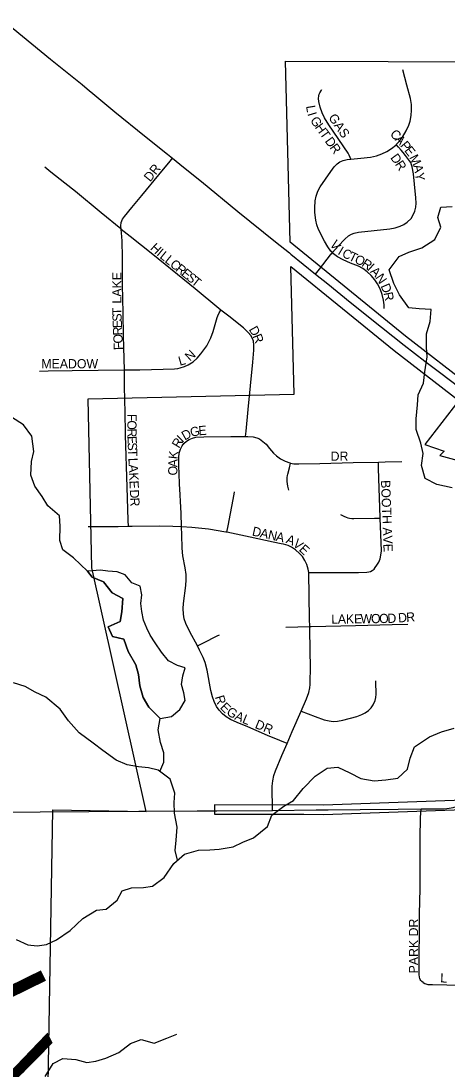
# Model space of a CAD drawing. Extents: x 1442749 to 1756758, y 235267 to 677782.
# Drawn here: x 1583491 to 1585804, y 527823 to 533509 of the extents above; entities that cross this region are included whole.
import ezdxf

# ---------------------------------------------------------------- set-up
doc = ezdxf.new("R2010")
doc.units = 0
for name, color, linetype in [('GM_X_City_Street', 7, 'Continuous'), ('GM_X_City_Street_Text', 7, 'Continuous'), ('GM_X_Corporation', 7, 'Continuous'), ('GM_X_Minor_Lake', 7, 'Continuous'), ('GM_X_Minor_River', 7, 'Continuous'), ('GM_X_Minor_River_Text', 7, 'Continuous'), ('GM_X_State_Route', 7, 'Continuous'), ('GM_X_Township_Subdivision', 7, 'Continuous'), ('GM_X_Township_Subdivision_Text', 7, 'Continuous'), ('GM_X_US_Route', 7, 'Continuous')]:
    doc.layers.add(name, color=color, linetype=linetype)

msp = doc.modelspace()

# ---------------------------------------------------------------- linework, layer by layer
at = {"layer": 'GM_X_City_Street'}
for points in [[(1585528.4, 532838.3), (1585544.7, 532854.8), (1585562.9, 532878.9), (1585582.9, 532913.3), (1585597.2, 532943.6), (1585604.4, 532966), (1585610, 532995.6), (1585612.1, 533025.6), (1585610.5, 533055.7), (1585605.1, 533088.6), (1585585.4, 533161.7), (1585564.2, 533244)], [(1585281.8, 532758.8), (1585278.5, 532767.5), (1585273.4, 532780.9), (1585267.7, 532792.4), (1585161.9, 532946.4), (1585139.1, 532983.1), (1585125.7, 533010.1), (1585114.8, 533041.7), (1585108.1, 533071.3), (1585106.7, 533088.5), (1585108.1, 533102.4), (1585110.4, 533111.4), (1585113.6, 533119.1), (1585122.5, 533134), (1585124.5, 533136.8)], [(1585182.1, 532252.2), (1585212.5, 532287.8), (1585249.4, 532325.9), (1585270, 532343.3), (1585284.8, 532352.1), (1585300.8, 532358.1), (1585324.2, 532362.5), (1585493.9, 532381.4), (1585522.4, 532387), (1585549.9, 532395.7), (1585570, 532405.2), (1585588.1, 532417.9), (1585608.9, 532437.8), (1585619.2, 532453.3), (1585629.4, 532476.6), (1585635.1, 532498), (1585636.9, 532520), (1585635.1, 532548.9), (1585627.7, 532624.3), (1585622.1, 532679.5), (1585615.1, 532717.8), (1585611.7, 532729.4), (1585606.8, 532740.4), (1585600.7, 532750.3), (1585590, 532764.8), (1585579.4, 532778.5), (1585565.7, 532796), (1585555.1, 532808.9), (1585540.6, 532824.9), (1585528.4, 532838.3)], [(1585281.8, 532758.8), (1585336.2, 532764.4), (1585388.7, 532770.9), (1585421.3, 532778), (1585449.7, 532787.9), (1585476.8, 532801.1), (1585502.2, 532817), (1585525.8, 532835.7), (1585528.4, 532838.3)], [(1585182.1, 532252.2), (1585174.1, 532260.8), (1585157.4, 532283.1), (1585138.3, 532314.2), (1585106.6, 532378.6), (1585097.5, 532402.5), (1585091.9, 532427.6), (1585086.3, 532469.4), (1585085.6, 532495.1), (1585088.6, 532533.8), (1585093.8, 532558.8), (1585103.5, 532586), (1585115.1, 532608.7), (1585172.6, 532692.4), (1585191.7, 532718.4), (1585207.3, 532734.1), (1585222.5, 532744.7), (1585239.7, 532752), (1585261.5, 532756.7), (1585281.8, 532758.8)], [(1585090.2, 532135.8), (1585111.1, 532162.5), (1585171.9, 532240.1), (1585182.1, 532252.2)], [(1585462.9, 531948.3), (1585462.8, 531968.3), (1585459.8, 531995), (1585452.4, 532024.2), (1585440.6, 532055.4), (1585427.3, 532082.3), (1585412.5, 532104.8), (1585392.8, 532127.6), (1585370.6, 532147.9), (1585346.3, 532165.6), (1585322.8, 532178.7), (1585279.8, 532195.9), (1585241, 532212.5), (1585209.5, 532229), (1585194.4, 532240.2), (1585188.3, 532245.7), (1585182.1, 532252.2)], [(1584073.7, 530766.7), (1584072.6, 530799.9), (1584066.5, 530980.5), (1584058, 531261.7), (1584055.6, 531395.1)], [(1584710.3, 531255.2), (1584712.9, 531283.6), (1584723.8, 531401.9)], [(1584362.5, 530764.1), (1584360, 530839.1), (1584356.9, 530902.7), (1584354.4, 530938.3), (1584350.8, 530997.1), (1584349.1, 531052.8), (1584348.1, 531095.4), (1584347.8, 531141.1), (1584350.4, 531163.8), (1584356.8, 531185.7), (1584365.5, 531203.3), (1584375.3, 531216.4), (1584389.6, 531229.9), (1584403.4, 531238.8), (1584421.5, 531246.4), (1584440.6, 531250.8), (1584483.1, 531253.6), (1584630.7, 531254.8), (1584710.3, 531255.2)], [(1584710.3, 531255.2), (1584722.5, 531255.3), (1584751.9, 531252.7), (1584770.9, 531248.1), (1584785.7, 531241.2), (1584804.6, 531228.2), (1584821.4, 531212.6), (1584840.1, 531189.7), (1584861, 531164.4), (1584877.9, 531149), (1584899.4, 531134), (1584925.6, 531120.5), (1584950.2, 531111.5), (1584954.7, 531110.6)], [(1584945.4, 530963.2), (1584940.1, 530984.3), (1584937.2, 530998.2), (1584935.8, 531011.1), (1584935.6, 531021.1), (1584936.5, 531031.7), (1584938.4, 531042.5), (1584940.4, 531050.7), (1584948.6, 531085.1), (1584954.7, 531110.6)], [(1584954.7, 531110.6), (1584972.7, 531106.8), (1584998.9, 531105.5), (1585113.6, 531107.7), (1585293.8, 531113.2), (1585431.3, 531116.1)], [(1585431.3, 531116.1), (1585467.5, 531116.8), (1585559.2, 531118.4)], [(1585441.8, 530811.7), (1585441.7, 530814.3), (1585432.6, 531080.3), (1585431.3, 531116.1)], [(1584609, 530734.9), (1584615.6, 530769.4), (1584648.3, 530941.3), (1584650.5, 530954.4)], [(1585226.6, 530831), (1585229.4, 530829.5), (1585243.7, 530822.1), (1585255.9, 530816.8), (1585265.3, 530813.6), (1585274.7, 530811.7), (1585286.5, 530810.2), (1585297.3, 530809.9), (1585410.8, 530811.3), (1585441.8, 530811.7)], [(1584362.5, 530764.1), (1584315.4, 530766.7), (1584244.3, 530768.7), (1584093.6, 530767.1), (1584073.7, 530766.7)], [(1585053.3, 530516), (1585106.6, 530516.2), (1585323.4, 530516.8), (1585369.4, 530518.8), (1585380.3, 530520.2), (1585388.7, 530522.9), (1585397.5, 530527.1), (1585407.7, 530535.4), (1585414.3, 530543.1), (1585423, 530556.3), (1585433.4, 530573.6), (1585441.1, 530591.7), (1585445.6, 530610.8), (1585447.5, 530633.7), (1585441.8, 530811.7)], [(1584073.7, 530766.7), (1584018.3, 530765.4), (1583962.6, 530765.2), (1583855.8, 530764)], [(1584609, 530734.9), (1584603.1, 530736.1), (1584509.2, 530751.4), (1584417.9, 530760.4), (1584362.5, 530764.1)], [(1584449, 530118.3), (1584408.3, 530194.6), (1584386.5, 530239.2), (1584377.7, 530264.6), (1584372.6, 530291.1), (1584370.8, 530321.2), (1584372.6, 530348), (1584386.6, 530445.4), (1584388.3, 530477.6), (1584386.9, 530506.6), (1584381.9, 530541.9), (1584369.9, 530606.7), (1584365.7, 530649.4), (1584363.7, 530721.9), (1584362.5, 530764.1)], [(1585053.3, 530516), (1585050.5, 530535.6), (1585042.8, 530560.6), (1585032.9, 530581.3), (1585018.6, 530603.3), (1585007.2, 530616.6), (1585003.7, 530620.7), (1584981.4, 530640), (1584959.8, 530654.8), (1584942, 530663.1), (1584916.8, 530670), (1584904.2, 530672.1), (1584859.4, 530681), (1584734.6, 530708.4), (1584609, 530734.9)], [(1585058.5, 530223.5), (1585058, 530263.8), (1585055.9, 530391.6), (1585053.8, 530512.9), (1585053.3, 530516)], [(1584928.9, 530220.7), (1585058.5, 530223.5)], [(1585012.5, 529764.6), (1585040.5, 529831.2), (1585052.9, 529865), (1585058.8, 529890.5), (1585061.2, 529910), (1585062, 530014.7), (1585060.3, 530080.2), (1585058.5, 530223.5)], [(1585058.5, 530223.5), (1585066.7, 530223.7), (1585306.4, 530229.9), (1585506.7, 530234.7), (1585592.1, 530235.8)], [(1584449, 530118.3), (1584481.4, 530134.8), (1584556.8, 530173.1), (1584568.4, 530179)], [(1584935.6, 529588.6), (1584897.1, 529604.6), (1584828.6, 529632.9), (1584722.6, 529678.9), (1584664.8, 529702.6), (1584628.7, 529719.3), (1584605.7, 529733.3), (1584584.8, 529750.3), (1584566.5, 529770.1), (1584553.1, 529789.5), (1584539.2, 529816.4), (1584530.1, 529841.6), (1584521.5, 529877.2), (1584500.9, 529986.9), (1584490.9, 530027.9), (1584480.9, 530055.1), (1584460.9, 530096), (1584449, 530118.3)], [(1585012.5, 529764.6), (1585088.7, 529735.6), (1585137.9, 529717.4), (1585163.5, 529711.4), (1585186.3, 529709), (1585209.2, 529710), (1585238.2, 529715.3), (1585314.3, 529735.6), (1585342, 529745.5), (1585359.5, 529754.5), (1585377.8, 529768.3), (1585391.6, 529782.3), (1585402.5, 529798.6), (1585413.6, 529822.4), (1585417.9, 529838.1), (1585419.9, 529856.5), (1585418.4, 529923.3), (1585418, 529929.8)], [(1584935.6, 529588.6), (1584963.6, 529653.5), (1585012.5, 529764.6)], [(1584855.6, 529226), (1584854.9, 529358.4), (1584857.9, 529387.2), (1584863.8, 529415.4), (1584872, 529439.9), (1584907.7, 529524), (1584935.6, 529588.6)], [(1585674.5, 528291.5), (1585666.5, 528297.3), (1585661.5, 528302.7), (1585658.6, 528307.8), (1585656.1, 528314.5), (1585654.8, 528320.7), (1585653.5, 528336.2), (1585655.1, 528665.4), (1585658.1, 528800), (1585658.5, 528970.7), (1585659.1, 529105.4), (1585659.2, 529154.8), (1585660.8, 529187.8), (1585663.1, 529234.4)], [(1585674.5, 528291.5), (1585682.8, 528286.9), (1585688.3, 528284.8), (1585693.7, 528283.5), (1585699.6, 528282.3), (1585711.7, 528281), (1585724.7, 528281.4), (1585957.7, 528276.4), (1586505.5, 528269.3), (1586761.6, 528266.9), (1586779.2, 528266.7)]]:
    msp.add_lwpolyline(points, dxfattribs=at)
at = {"layer": 'GM_X_Corporation'}
for points in [[(1586658.8, 530963.4), (1585579.1, 531799.6), (1584952, 532308.8), (1584926.6, 533291), (1586598.4, 533285.4)], [(1583629, 527209.4), (1583664, 529228.6), (1584169.7, 529219.7), (1583875.7, 530541.3), (1583856.4, 531458.4), (1584973.4, 531484.2), (1584955.4, 532177.2), (1585517, 531721.3), (1585868.1, 531449.3), (1585684.5, 531212.1), (1585787.8, 531175.7), (1585765.5, 531150.7), (1585917.2, 531110.3)]]:
    msp.add_lwpolyline(points, dxfattribs=at)
msp.add_lwpolyline([(1584541.8, 529206), (1585025.8, 529204.8), (1585132.8, 529204.4), (1585893, 529231.5), (1586454.6, 529233.2), (1586455.5, 528963.2), (1586705.5, 528964), (1586704.8, 529284), (1585893.1, 529281.5), (1585133, 529254.4), (1584541.9, 529256.3)], close=True, dxfattribs=at)
at = {"layer": 'GM_X_Minor_Lake'}
for points in [[(1584246.1, 529724.3), (1584308.7, 529736.1), (1584353.2, 529773.7), (1584381.8, 529821.5), (1584374.3, 529863.8), (1584362.8, 529910), (1584369.4, 529956.1), (1584381.9, 530000.1), (1584340, 530012.6), (1584292.2, 530037.2), (1584254.6, 530083.8), (1584219.2, 530134.3), (1584191.6, 530176.8), (1584174, 530215.1), (1584156.5, 530257.4), (1584147, 530305.7), (1584141.5, 530347.9), (1584146.1, 530396), (1584138.6, 530442.2), (1584092.7, 530460.8), (1584057.2, 530503.3), (1584013.3, 530519.8), (1583963.2, 530524.4), (1583923.2, 530528.9), (1583851.5, 530523.9)], [(1583851.5, 530523.9), (1583876.6, 530491.3), (1583938.5, 530466.5), (1583985.9, 530405.8), (1584043.6, 530375.1), (1584038.8, 530302.9), (1584030.1, 530250.8), (1583963.6, 530221.5), (1583987.1, 530169.1), (1584049, 530154.3), (1584072.3, 530087.9), (1584113.5, 530015.2), (1584129, 529962.9), (1584136.3, 529902.6), (1584153.5, 529838.2), (1584185, 529785.7), (1584246.1, 529724.3)]]:
    msp.add_lwpolyline(points, dxfattribs=at)
at = {"layer": 'GM_X_Minor_River'}
for points in [[(1585667.6, 532278), (1585738.2, 532323.4), (1585771.1, 532391.2), (1585753.7, 532443.5), (1585770.4, 532499.5), (1585832.6, 532502.8)], [(1585832.5, 530976.4), (1585748.6, 530993.4), (1585684.8, 531026.2), (1585665.6, 531096.6), (1585674.4, 531162.7), (1585661, 531219), (1585635.9, 531293.5), (1585636.5, 531349.7), (1585643.4, 531425.9), (1585648.1, 531480), (1585676.9, 531543.8), (1585683.7, 531605.9), (1585696.6, 531686), (1585693.3, 531740.2), (1585692.1, 531812.4), (1585712.9, 531878.4), (1585717.7, 531944.5), (1585653.6, 531947.2), (1585597.6, 531951.9), (1585546.3, 532022.7), (1585515, 532085.2), (1585489.8, 532159.8), (1585544.7, 532231.3), (1585597.1, 532254.8), (1585667.6, 532278)], [(1584244.2, 529437.3), (1584265.7, 529487.9), (1584266.3, 529538), (1584248.9, 529594.4), (1584235.7, 529662.7), (1584246.1, 529724.3), (1584185, 529785.7), (1584153.5, 529838.2), (1584136.3, 529902.6), (1584129, 529962.9), (1584113.5, 530015.2), (1584072.3, 530087.9), (1584049, 530154.3), (1583987.1, 530169.1), (1583963.6, 530221.5), (1584030.1, 530250.8), (1584038.8, 530302.9), (1584043.6, 530375.1), (1583985.9, 530405.8), (1583938.5, 530466.5), (1583876.6, 530491.3), (1583851.5, 530523.9), (1583775.7, 530596.8), (1583718, 530639.6), (1583702.6, 530689.9), (1583703.5, 530768.1), (1583700.2, 530824.3), (1583636.7, 530879.2), (1583605.2, 530929.7), (1583565.8, 530984.3), (1583544.4, 531044.8), (1583547.3, 531118.9), (1583560, 531173), (1583549, 531257.3), (1583503.6, 531318), (1583439.9, 531358.9)], [(1584341, 528955.4), (1584328.2, 529007.7), (1584332.8, 529063.8), (1584339.7, 529135.9), (1584324.5, 529210.3), (1584323.2, 529268.5), (1584325.8, 529318.7), (1584300.6, 529395.2), (1584235.1, 529444.1), (1584183.1, 529456.7), (1584129.1, 529463.3), (1584067.1, 529474.1), (1584007.2, 529498.8), (1583935.7, 529551.8), (1583882, 529590.6), (1583806.6, 529647.6), (1583749.2, 529712.4), (1583703.8, 529775.2), (1583626.4, 529840.2), (1583568.6, 529867), (1583512.9, 529897.7), (1583451, 529918.5)], [(1583464.7, 528526.1), (1583528.5, 528497.3), (1583578.5, 528490.7), (1583628.7, 528498.1), (1583683.1, 528523.6), (1583757.9, 528574.9), (1583826.8, 528640.3), (1583901.5, 528685.6), (1583953.6, 528691), (1584012.3, 528738.5), (1584041, 528790.3), (1584091.3, 528805.8), (1584155.4, 528807.1), (1584205.6, 528814.5), (1584268.3, 528861.9), (1584321.3, 528937.6), (1584378, 528989.1), (1584454.5, 529010.2), (1584516.6, 529011.5), (1584566.8, 529015), (1584643.1, 529028.2), (1584695.5, 529053.6), (1584753.9, 529077), (1584828.8, 529138.4), (1584853.5, 529200.3), (1584918.3, 529249.7), (1584970.7, 529279.2), (1585023.6, 529344.8), (1585088.5, 529412.2), (1585153.2, 529455.6), (1585211.4, 529461), (1585277.1, 529430.1), (1585336.9, 529399.3), (1585408.9, 529386.5), (1585471.1, 529391.8), (1585537.4, 529401), (1585590.1, 529450.6), (1585604.8, 529508.6), (1585627.5, 529570.5), (1585708.4, 529625.8), (1585774.8, 529653.1), (1585843.2, 529672.4)], [(1583622.3, 527782), (1583665.2, 527853.7), (1583717.6, 527879.2), (1583787.7, 527874.4), (1583847.6, 527857.6), (1583897.8, 527865.1), (1583952.2, 527882.5), (1584022.7, 527911.8), (1584085.4, 527961.2), (1584143.7, 527982.7), (1584213.7, 527963.8), (1584282.1, 527991.1), (1584336.5, 528012.5)]]:
    msp.add_lwpolyline(points, dxfattribs=at)
at = {"layer": 'GM_X_State_Route'}
for points in [[(1583397, 533509.2), (1583651.2, 533301.8), (1583822.4, 533163.8), (1583863, 533130.6), (1583870.4, 533124.5), (1583935.4, 533070.5)], [(1583935.4, 533070.5), (1584001, 533016), (1584161.3, 532886), (1584286.9, 532785.6), (1584313.1, 532764.5), (1584354.2, 532731.4)], [(1584354.2, 532731.4), (1584391.5, 532701.3), (1584470.6, 532637.5), (1584668.3, 532475.3), (1584872.3, 532310.6), (1584948.4, 532251), (1584956.5, 532244.4)], [(1584956.5, 532244.4), (1585090.2, 532135.8), (1585156.1, 532082.3), (1585278.6, 531983), (1585447.5, 531847.1), (1585571.4, 531749.8), (1585683.3, 531663.8), (1585770.1, 531598.1), (1585921, 531483.6), (1586018.5, 531411.2), (1586141.1, 531317.5), (1586332.5, 531172.4), (1586392, 531126.3), (1586504.3, 531043.7), (1586667.2, 530917.9)]]:
    msp.add_lwpolyline(points, dxfattribs=at)
at = {"layer": 'GM_X_Township_Subdivision'}
for points in [[(1584035.1, 532378.6), (1584033.2, 532398), (1584035.2, 532415.7), (1584042.3, 532432.9), (1584052.9, 532448.6), (1584093, 532496.2), (1584146.3, 532562.8), (1584239.1, 532674.8), (1584300.4, 532749.1), (1584313.1, 532764.5)], [(1583728.2, 532629.9), (1583653.7, 532688.7), (1583620.5, 532715.4)], [(1584035.1, 532378.6), (1584032.6, 532380.6), (1583926.5, 532468.5), (1583787.6, 532583.1), (1583728.2, 532629.9)], [(1584052.2, 531616.6), (1584047.5, 531799.3), (1584044.8, 531925.4), (1584042.3, 532077.5), (1584042, 532225.4), (1584040, 532316.8), (1584037.3, 532359.1), (1584035.1, 532378.6)], [(1584576.6, 531940.9), (1584565.5, 531949.6), (1584436.3, 532055.9), (1584207, 532241.7), (1584083.7, 532339.5), (1584035.1, 532378.6)], [(1584052.2, 531616.6), (1584135.4, 531617.2), (1584263.3, 531619.6), (1584325, 531622.1), (1584342.7, 531624.1), (1584355.7, 531627.1), (1584378.4, 531633.9), (1584399.3, 531643.2), (1584425.2, 531660.3), (1584447, 531680), (1584467.7, 531702.9), (1584489.7, 531732), (1584499.5, 531746.1), (1584507, 531760.5), (1584521.3, 531790.5), (1584533.7, 531824.8), (1584556.1, 531899.6), (1584559.5, 531909.1), (1584567, 531925.4), (1584576.6, 531940.9)], [(1584723.8, 531401.9), (1584749.3, 531658.7), (1584755.2, 531723.8), (1584755.4, 531752.8), (1584752.7, 531771.5), (1584748.2, 531786.2), (1584738.8, 531802.1), (1584724.6, 531819.3), (1584713.9, 531830.5), (1584699.1, 531844), (1584619.8, 531907.1), (1584576.6, 531940.9)], [(1583591.4, 531609.4), (1583637.7, 531611.1), (1583769.3, 531613.2), (1583909.8, 531614.6), (1584052.2, 531616.6)], [(1584055.6, 531395.1), (1584054.4, 531442.3), (1584052.9, 531536.8), (1584052.2, 531586.6), (1584052.2, 531616.6)]]:
    msp.add_lwpolyline(points, dxfattribs=at)
at = {"layer": 'GM_X_US_Route'}
for points in [[(1578123.5, 529458.9), (1578636.4, 529410.8), (1578976.3, 529379.6), (1579204.9, 529357.6), (1579427.1, 529337.1), (1579581.7, 529322.1), (1579766.8, 529304.3), (1579896.4, 529291.4), (1579972.3, 529283.9), (1580371.1, 529246.2), (1580583.4, 529227.7), (1580740, 529218), (1580861.5, 529210.8), (1581192.4, 529199.8), (1581274.4, 529199.8), (1581582.6, 529200), (1581812.7, 529201), (1581845, 529201.1), (1582353.4, 529206.8), (1582576.3, 529208.4), (1582740.4, 529210.5), (1583222.5, 529214.1), (1583442.2, 529216.4), (1583594.8, 529217.6)], [(1585093.1, 529228.7), (1585159, 529229.5), (1585332.5, 529230.2), (1585538.9, 529233.5), (1585663.1, 529234.4), (1585776.8, 529235.3), (1585788.8, 529235.4), (1585802.8, 529236.1), (1585816.2, 529237.5), (1585836.9, 529241.5), (1585880.9, 529254.8), (1585910.9, 529264.8), (1585948.9, 529279.5), (1585978.4, 529294.8), (1586006.1, 529311.9)], [(1583594.8, 529217.6), (1583859.8, 529219.8)], [(1583859.8, 529219.8), (1584130.2, 529222)], [(1584130.2, 529222), (1584447.9, 529223.4)], [(1584447.9, 529223.4), (1584545.6, 529223.8), (1584553.8, 529223.9)], [(1584553.8, 529223.9), (1584855.6, 529226), (1585093.1, 529228.7)]]:
    msp.add_lwpolyline(points, dxfattribs=at)

# ---------------------------------------------------------------- texts
at = {"layer": 'GM_X_City_Street_Text'}
for s, rotation, p in [('L', 279.4174, (1585038.3, 533047.4)), ('I', 286.7456, (1585045.7, 533005.9)), ('G', 303.5707, (1585058.8, 532970.3)), ('GAS', 304.8259, (1585157.7, 532984.5)), ('H', 305.5814, (1585084.2, 532932.1)), ('T', 305.9091, (1585110, 532896.1)), ('D', 305.9342, (1585138.4, 532856.9)), ('C', 312.6298, (1585491.2, 532893.2)), ('A', 312.5883, (1585518, 532864.1)), ('R', 305.9191, (1585164.2, 532821.3)), ('P', 310.0085, (1585547.4, 532832.1)), ('E', 308.0499, (1585569.8, 532805.5)), ('D', 306.0129, (1585494.1, 532766.7)), ('M', 296.0764, (1585597.6, 532769.3)), ('R', 303.1379, (1585519.6, 532731.7)), ('A', 283.1142, (1585619.8, 532724.7)), ('Y', 278.5135, (1585629.6, 532682.9)), ('V', 305.6546, (1585165.1, 532296.6)), ('I', 329.3184, (1585207.3, 532245.8)), ('C', 333.5844, (1585229.7, 532232.6)), ('T', 334.4364, (1585265.9, 532214.6)), ('O', 335.052, (1585298.2, 532199.1)), ('R', 326.741, (1585336.5, 532181.5)), ('I', 317.9381, (1585368, 532161)), ('A', 314.6754, (1585383.8, 532146.8)), ('N', 303.8962, (1585413.1, 532117.4)), ('D', 292.946, (1585442.7, 532071.5)), ('R', 281.2909, (1585459, 532033.5)), ('O', 270.0219, (1584068.2, 531342.3)), ('F', 270.0273, (1584068.2, 531377.5)), ('R', 270.6709, (1584068.2, 531297.7)), ('D', 29.4792, (1584380.2, 531232.1)), ('G', 11.5285, (1584414.6, 531252.3)), ('E', 4.2102, (1584456, 531260.9)), ('E', 272.1903, (1584068.7, 531256.6)), ('R', 58.7615, (1584349, 531187.2)), ('I', 45.5875, (1584367.7, 531218.7)), ('S', 272.5785, (1584070.1, 531221.1)), ('T', 272.5678, (1584071.7, 531185.9)), ('K', 84.0242, (1584341, 531129.8)), ('DR', 0, (1585172, 531123)), ('L', 272.5785, (1584073.8, 531137.5)), ('A', 89.137, (1584340.5, 531087)), ('A', 272.5859, (1584075.4, 531102.3)), ('K', 272.5859, (1584077.4, 531058.4)), ('O', 89.1041, (1584339.8, 531042.9)), ('E', 272.5678, (1584079.4, 531014.4)), ('BOOTH AVE', 272.1464, (1585445.4, 531017.1)), ('D', 272.5859, (1584081.5, 530966)), ('R', 272.5823, (1584083.5, 530922.1)), ('D', 347.5755, (1584742.7, 530718)), ('A', 347.5755, (1584785.7, 530708.5)), ('N', 347.5954, (1584828.7, 530699.1)), ('A', 347.6182, (1584871.7, 530689.6)), ('A', 339.5463, (1584925.7, 530677.8)), ('V', 321.504, (1584963.3, 530664.5)), ('E', 316.9323, (1584997, 530637.8)), ('L', 0.765, (1585176.2, 530238.6)), ('A', 0.7812, (1585211.5, 530239)), ('K', 0.7869, (1585255.4, 530239.7)), ('E', 0.765, (1585299.4, 530240.3)), ('W', 0.7699, (1585334.6, 530240.7)), ('O', 0.7869, (1585391.8, 530241.5)), ('O', 0.7704, (1585435.8, 530242.1)), ('D', 2.1455, (1585481.1, 530242.7)), ('D', 4.0685, (1585540.1, 530245.4)), ('R', 4.0354, (1585584, 530248.5)), ('R', 287.0992, (1584543.7, 529841.8)), ('E', 314.6937, (1584568.7, 529781.6)), ('G', 326.8282, (1584602.4, 529749.2)), ('A', 336.0928, (1584647, 529721)), ('L', 337.7965, (1584688.7, 529702.5)), ('DR', 337.6334, (1584757.5, 529674.6)), ('PARK DR', 90, (1585647.2, 528341.6)), ('L', 357.4309, (1585766.4, 528293.1))]:
    msp.add_text(s, height=50, rotation=rotation, dxfattribs=at).set_placement(p)
at = {"layer": 'GM_X_Minor_River_Text'}
msp.add_text('Lytle', height=500.13, rotation=296.12, dxfattribs=at).set_placement((1583125.7, 528187.2))
at = {"layer": 'GM_X_Township_Subdivision_Text'}
for s, rotation, p in [('DR', 51.3366, (1584192.2, 532633)), ('H', 316.8237, (1584188.9, 532272.7)), ('I', 320.399, (1584223.6, 532240.4)), ('L', 320.7697, (1584240.8, 532226.1)), ('L', 321.0705, (1584268.3, 532203.7)), ('C', 321.0895, (1584295.7, 532181.5)), ('R', 321.0746, (1584326.5, 532156.7)), ('LAKE', 90, (1584036.2, 531975.9)), ('E', 321.0586, (1584357.3, 532131.8)), ('S', 321.0586, (1584384.6, 532109.7)), ('T', 321.0705, (1584412, 532087.6)), ('T', 91.1753, (1584036.9, 531913.5)), ('S', 92.4314, (1584038.4, 531878.7)), ('E', 92.4314, (1584039.9, 531843.5)), ('R', 92.4284, (1584041.6, 531803.9)), ('D', 299.5578, (1584726.5, 531836.1)), ('O', 92.4391, (1584043.5, 531759.9)), ('R', 291.8465, (1584747.4, 531799.4)), ('F', 92.4314, (1584045, 531724.7)), ('L', 15.9454, (1584353.5, 531637.9)), ('N', 43.2131, (1584409.3, 531660.1)), ('MEADOW', 0, (1583601.2, 531624.5))]:
    msp.add_text(s, height=50, rotation=rotation, dxfattribs=at).set_placement(p)

doc.saveas('drawing.dxf')
